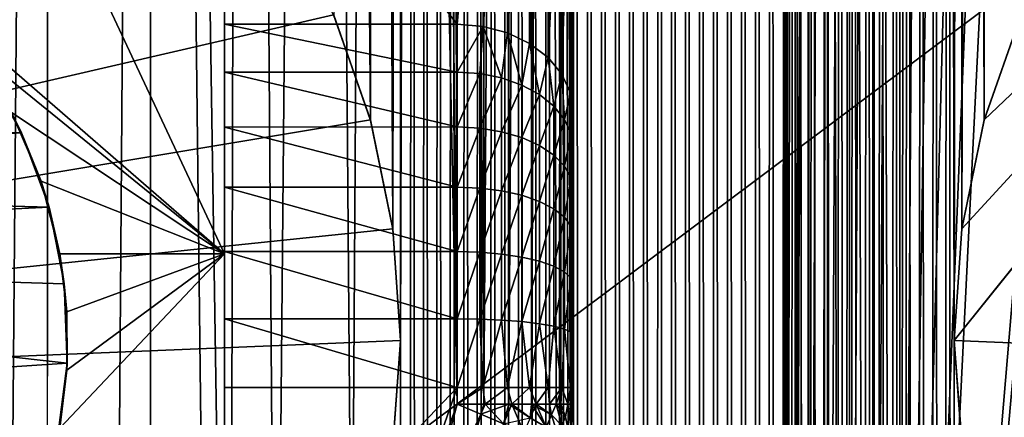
# Model space of a CAD drawing. Header units: metres. Extents: x -205 to 205, y -104 to 104.
# Tile 559 of 656: x -71.17 to -62.7, y 24.38 to 27.8. Entities that reach past the tile are written whole.
import ezdxf

# ---------------------------------------------------------------- set-up
doc = ezdxf.new("R2010")
doc.units = ezdxf.units.M
doc.layers.add('solid_01_2-CONSUMER_EHM_BOX_SW0001', color=7, linetype='CONTINUOUS')

msp = doc.modelspace()

# ---------------------------------------------------------------- linework, layer by layer
at = {"layer": 'solid_01_2-CONSUMER_EHM_BOX_SW0001'}
for points in [[(-200.010849, -74.958488), (-200.010773, 75.041512), (-0.010778, 75.04142)], [(-0.010849, -74.95858), (-200.010849, -74.958488), (-0.010778, 75.04142)], [(-71.91951, -62.358109, 75), (-70.92572, 61.778858, 75), (-71.906097, 62.433506, 75)], [(-71.91951, -62.358109, 75), (-70.938995, -61.703674, 75), (-70.92572, 61.778858, 75)], [(-70.938995, -61.703674, 75), (-70.038704, 61.001064, 75), (-70.92572, 61.778858, 75)], [(-70.938995, -61.703674, 75), (-70.051804, -60.926071, 75), (-70.038704, 61.001064, 75)], [(-70.051804, -60.926071, 75), (-69.493141, 14.287043, 75), (-70.038704, 61.001064, 75)], [(-69.360817, 16.904951, 75), (-69.26104, 60.113934, 75), (-70.038704, 61.001064, 75)], [(-69.493141, 14.287043, 75), (-69.360817, 16.904951, 75), (-70.038704, 61.001064, 75)], [(-69.360817, 16.904951, 75), (-68.965576, 19.496222, 75), (-69.26104, 60.113934, 75)], [(-68.965576, 19.496222, 75), (-68.606529, 59.133469, 75), (-69.26104, 60.113934, 75)], [(-63.598553, 13.934382, 69), (-61.735279, 60.111382, 69), (-61.594181, 54.634483, 69)], [(-63.598553, 13.934382, 69), (-62.389965, 59.131035, 69), (-61.735279, 60.111382, 69)], [(-68.965576, 19.496222, 75), (-68.311447, 22.034502, 75), (-68.606529, 59.133469, 75)], [(-68.311447, 22.034502, 75), (-68.085724, 58.075706, 75), (-68.606529, 59.133469, 75)], [(-63.598553, 13.934382, 69), (-62.910961, 58.073372, 69), (-62.389965, 59.131035, 69)], [(-68.465469, 27.841749, 1.5), (-68.149208, 26.935881, 1.5), (-68.432365, 58.241413, 1.5)], [(-68.149208, 26.935881, 1.5), (-68.329758, 58.180229, 1.5), (-68.432365, 58.241413, 1.5)], [(-68.149208, 26.935881, 1.5), (-68.225868, 58.121441, 1.5), (-68.329758, 58.180229, 1.5)], [(-68.149208, 26.935881, 1.5), (-68.120811, 58.065228, 1.5), (-68.225868, 58.121441, 1.5)], [(-68.311447, 22.034502, 75), (-67.405281, 24.493492, 75), (-68.085724, 58.075706, 75)], [(-68.149208, 26.935881, 1.5), (-67.957214, 25.999245, 1.5), (-68.120811, 58.065228, 1.5)], [(-67.957214, 25.999245, 1.5), (-68.014053, 58.0112, 1.5), (-68.120811, 58.065228, 1.5)], [(-67.405281, 24.493492, 75), (-67.707245, 56.957428, 75), (-68.085724, 58.075706, 75)], [(-67.957214, 25.999245, 1.5), (-67.905136, 57.958935, 1.5), (-68.014053, 58.0112, 1.5)], [(-63.598553, 13.934382, 69), (-63.289639, 56.955154, 69), (-62.910961, 58.073372, 69)], [(-63.064037, 26.001556, 1.5), (-62.970486, 58.02927, 1.5), (-63.07909, 57.97604, 1.5)], [(-63.064037, 26.001556, 1.5), (-62.871422, 26.939545, 1.5), (-62.970486, 58.02927, 1.5)], [(-62.871422, 26.939545, 1.5), (-62.863373, 58.084904, 1.5), (-62.970486, 58.02927, 1.5)], [(-62.871422, 26.939545, 1.5), (-62.554226, 27.846163, 1.5), (-62.863373, 58.084904, 1.5)], [(-67.957214, 25.999245, 1.5), (-67.891357, 25.041451, 1.5), (-67.905136, 57.958935, 1.5)], [(-67.794312, 57.908562, 1.5), (-67.905136, 57.958935, 1.5), (-67.891357, 25.041451, 1.5)], [(-63.227314, -57.825661, 1.5), (-63.18972, 57.924801, 1.5), (-63.302124, 57.875645, 1.5)], [(-63.130272, -24.958551, 1.5), (-63.18972, 57.924801, 1.5), (-63.227314, -57.825661, 1.5)], [(-63.130245, 25.041449, 1.5), (-63.07909, 57.97604, 1.5), (-63.18972, 57.924801, 1.5)], [(-63.130272, -24.958551, 1.5), (-63.130245, 25.041449, 1.5), (-63.18972, 57.924801, 1.5)], [(-63.130245, 25.041449, 1.5), (-63.064037, 26.001556, 1.5), (-63.07909, 57.97604, 1.5)], [(-67.891357, 25.041451, 1.5), (-67.831909, -57.8419, 1.5), (-67.794312, 57.908562, 1.5)], [(-67.831909, -57.8419, 1.5), (-67.719505, -57.792744, 1.5), (-67.794312, 57.908562, 1.5)], [(-67.719505, -57.792744, 1.5), (-67.681831, 57.860203, 1.5), (-67.794312, 57.908562, 1.5)], [(-67.719505, -57.792744, 1.5), (-67.605576, -57.745773, 1.5), (-67.681831, 57.860203, 1.5)], [(-67.605576, -57.745773, 1.5), (-67.567947, 57.813984, 1.5), (-67.681831, 57.860203, 1.5)], [(-63.339794, -57.777302, 1.5), (-63.302124, 57.875645, 1.5), (-63.41605, 57.828674, 1.5)], [(-63.339794, -57.777302, 1.5), (-63.227314, -57.825661, 1.5), (-63.302124, 57.875645, 1.5)], [(-67.605576, -57.745773, 1.5), (-67.490395, -57.701077, 1.5), (-67.567947, 57.813984, 1.5)], [(-67.490395, -57.701077, 1.5), (-67.452911, 57.770031, 1.5), (-67.567947, 57.813984, 1.5)], [(-67.490395, -57.701077, 1.5), (-67.374199, -57.658749, 1.5), (-67.452911, 57.770031, 1.5)], [(-67.374199, -57.658749, 1.5), (-67.336975, 57.728474, 1.5), (-67.452911, 57.770031, 1.5)], [(-63.568714, -57.687134, 1.5), (-63.531235, 57.783974, 1.5), (-63.64743, 57.74165, 1.5)], [(-63.568714, -57.687134, 1.5), (-63.453678, -57.731083, 1.5), (-63.531235, 57.783974, 1.5)], [(-63.453678, -57.731083, 1.5), (-63.41605, 57.828674, 1.5), (-63.531235, 57.783974, 1.5)], [(-63.453678, -57.731083, 1.5), (-63.339794, -57.777302, 1.5), (-63.41605, 57.828674, 1.5)], [(-67.374199, -57.658749, 1.5), (-67.257248, -57.618885, 1.5), (-67.336975, 57.728474, 1.5)], [(-67.257248, -57.618885, 1.5), (-67.220383, 57.689438, 1.5), (-67.336975, 57.728474, 1.5)], [(-67.257248, -57.618885, 1.5), (-67.139801, -57.581585, 1.5), (-67.220383, 57.689438, 1.5)], [(-67.139801, -57.581585, 1.5), (-67.103386, 57.653046, 1.5), (-67.220383, 57.689438, 1.5)], [(-63.801247, -57.606537, 1.5), (-63.764381, 57.701786, 1.5), (-63.881828, 57.664486, 1.5)], [(-63.801247, -57.606537, 1.5), (-63.684654, -57.645576, 1.5), (-63.764381, 57.701786, 1.5)], [(-63.684654, -57.645576, 1.5), (-63.64743, 57.74165, 1.5), (-63.764381, 57.701786, 1.5)], [(-63.684654, -57.645576, 1.5), (-63.568714, -57.687134, 1.5), (-63.64743, 57.74165, 1.5)], [(-67.139801, -57.581585, 1.5), (-67.02211, -57.546936, 1.5), (-67.103386, 57.653046, 1.5)], [(-67.02211, -57.546936, 1.5), (-66.986244, 57.619427, 1.5), (-67.103386, 57.653046, 1.5)], [(-67.02211, -57.546936, 1.5), (-66.904427, -57.515041, 1.5), (-66.986244, 57.619427, 1.5)], [(-66.904427, -57.515041, 1.5), (-66.869194, 57.588703, 1.5), (-66.986244, 57.619427, 1.5)], [(-66.904427, -57.515041, 1.5), (-66.787018, -57.485989, 1.5), (-66.869194, 57.588703, 1.5)], [(-66.787018, -57.485989, 1.5), (-66.751717, 57.560741, 1.5), (-66.869194, 57.588703, 1.5)], [(-64.152428, -57.505802, 1.5), (-64.117195, 57.597942, 1.5), (-64.234612, 57.56889, 1.5)], [(-64.152428, -57.505802, 1.5), (-64.035385, -57.536526, 1.5), (-64.117195, 57.597942, 1.5)], [(-64.035385, -57.536526, 1.5), (-63.999519, 57.629837, 1.5), (-64.117195, 57.597942, 1.5)], [(-64.035385, -57.536526, 1.5), (-63.91824, -57.570145, 1.5), (-63.999519, 57.629837, 1.5)], [(-63.91824, -57.570145, 1.5), (-63.881828, 57.664486, 1.5), (-63.999519, 57.629837, 1.5)], [(-63.91824, -57.570145, 1.5), (-63.801247, -57.606537, 1.5), (-63.881828, 57.664486, 1.5)], [(-66.787018, -57.485989, 1.5), (-66.669449, -57.45969, 1.5), (-66.751717, 57.560741, 1.5)], [(-66.669449, -57.45969, 1.5), (-66.633224, 57.535316, 1.5), (-66.751717, 57.560741, 1.5)], [(-66.669449, -57.45969, 1.5), (-66.551208, -57.435986, 1.5), (-66.633224, 57.535316, 1.5)], [(-66.551208, -57.435986, 1.5), (-66.51387, 57.512444, 1.5), (-66.633224, 57.535316, 1.5)], [(-66.551208, -57.435986, 1.5), (-66.432388, -57.414871, 1.5), (-66.51387, 57.512444, 1.5)], [(-66.432388, -57.414871, 1.5), (-66.393837, 57.492126, 1.5), (-66.51387, 57.512444, 1.5)], [(-64.507759, -57.429543, 1.5), (-64.470413, 57.518883, 1.5), (-64.589233, 57.497772, 1.5)], [(-64.507759, -57.429543, 1.5), (-64.388405, -57.452415, 1.5), (-64.470413, 57.518883, 1.5)], [(-64.388405, -57.452415, 1.5), (-64.352173, 57.542591, 1.5), (-64.470413, 57.518883, 1.5)], [(-64.388405, -57.452415, 1.5), (-64.269905, -57.47784, 1.5), (-64.352173, 57.542591, 1.5)], [(-64.269905, -57.47784, 1.5), (-64.234612, 57.56889, 1.5), (-64.352173, 57.542591, 1.5)], [(-64.269905, -57.47784, 1.5), (-64.152428, -57.505802, 1.5), (-64.234612, 57.56889, 1.5)], [(-66.432388, -57.414871, 1.5), (-66.313095, -57.396351, 1.5), (-66.393837, 57.492126, 1.5)], [(-66.313095, -57.396351, 1.5), (-66.2733, 57.474377, 1.5), (-66.393837, 57.492126, 1.5)], [(-66.313095, -57.396351, 1.5), (-66.193413, -57.380421, 1.5), (-66.2733, 57.474377, 1.5)], [(-66.193413, -57.380421, 1.5), (-66.152412, 57.459194, 1.5), (-66.2733, 57.474377, 1.5)], [(-66.193413, -57.380421, 1.5), (-66.073456, -57.367085, 1.5), (-66.152412, 57.459194, 1.5)], [(-66.073456, -57.367085, 1.5), (-66.031349, 57.446594, 1.5), (-66.152412, 57.459194, 1.5)], [(-66.073456, -57.367085, 1.5), (-65.953308, -57.356335, 1.5), (-66.031349, 57.446594, 1.5)], [(-65.953308, -57.356335, 1.5), (-65.910286, 57.436581, 1.5), (-66.031349, 57.446594, 1.5)], [(-65.953308, -57.356335, 1.5), (-65.833076, -57.348175, 1.5), (-65.910286, 57.436581, 1.5)], [(-65.833076, -57.348175, 1.5), (-65.789383, 57.429161, 1.5), (-65.910286, 57.436581, 1.5)], [(-65.833076, -57.348175, 1.5), (-65.71286, -57.342609, 1.5), (-65.789383, 57.429161, 1.5)], [(-65.71286, -57.342609, 1.5), (-65.668823, 57.424343, 1.5), (-65.789383, 57.429161, 1.5)], [(-65.71286, -57.342609, 1.5), (-65.592758, -57.339626, 1.5), (-65.668823, 57.424343, 1.5)], [(-65.592758, -57.339626, 1.5), (-65.548759, 57.422134, 1.5), (-65.668823, 57.424343, 1.5)], [(-65.592758, -57.339626, 1.5), (-65.47287, -57.339233, 1.5), (-65.548759, 57.422134, 1.5)], [(-65.47287, -57.339233, 1.5), (-65.428864, 57.422527, 1.5), (-65.548759, 57.422134, 1.5)], [(-65.47287, -57.339233, 1.5), (-65.352806, -57.341442, 1.5), (-65.428864, 57.422527, 1.5)], [(-65.352806, -57.341442, 1.5), (-65.308762, 57.425507, 1.5), (-65.428864, 57.422527, 1.5)], [(-65.352806, -57.341442, 1.5), (-65.232239, -57.34626, 1.5), (-65.308762, 57.425507, 1.5)], [(-65.232239, -57.34626, 1.5), (-65.188545, 57.431076, 1.5), (-65.308762, 57.425507, 1.5)], [(-65.232239, -57.34626, 1.5), (-65.111343, -57.35368, 1.5), (-65.188545, 57.431076, 1.5)], [(-65.111343, -57.35368, 1.5), (-65.068321, 57.439236, 1.5), (-65.188545, 57.431076, 1.5)], [(-65.111343, -57.35368, 1.5), (-64.99028, -57.363693, 1.5), (-65.068321, 57.439236, 1.5)], [(-64.99028, -57.363693, 1.5), (-64.948174, 57.449982, 1.5), (-65.068321, 57.439236, 1.5)], [(-64.99028, -57.363693, 1.5), (-64.869217, -57.376293, 1.5), (-64.948174, 57.449982, 1.5)], [(-64.869217, -57.376293, 1.5), (-64.828217, 57.463322, 1.5), (-64.948174, 57.449982, 1.5)], [(-64.869217, -57.376293, 1.5), (-64.748329, -57.391476, 1.5), (-64.828217, 57.463322, 1.5)], [(-64.748329, -57.391476, 1.5), (-64.708534, 57.479252, 1.5), (-64.828217, 57.463322, 1.5)], [(-64.748329, -57.391476, 1.5), (-64.627785, -57.409229, 1.5), (-64.708534, 57.479252, 1.5)], [(-64.627785, -57.409229, 1.5), (-64.589233, 57.497772, 1.5), (-64.708534, 57.479252, 1.5)], [(-64.627785, -57.409229, 1.5), (-64.507759, -57.429543, 1.5), (-64.589233, 57.497772, 1.5)], [(-67.405281, 24.493492, 75), (-67.478821, 55.802402, 75), (-67.707245, 56.957428, 75)], [(-63.598553, 13.934382, 69), (-63.518272, 55.800171, 69), (-63.289639, 56.955154, 69)], [(-67.405281, 24.493492, 75), (-67.403122, 54.636913, 75), (-67.478821, 55.802402, 75)], [(-63.598553, 13.934382, 69), (-63.594181, 54.634697, 69), (-63.518272, 55.800171, 69)], [(-67.176117, 24.493475, 74.973389), (-67.403122, 54.636913, 75), (-67.405281, 24.493492, 75)], [(-67.181694, 54.636898, 74.975174), (-67.403122, 54.636913, 75), (-67.176117, 24.493475, 74.973389)], [(-66.970047, 54.636883, 74.90136), (-67.181694, 54.636898, 74.975174), (-67.176117, 24.493475, 74.973389)], [(-66.970047, 54.636883, 74.90136), (-67.176117, 24.493475, 74.973389), (-66.959747, 24.49346, 74.895264)], [(-66.780159, 54.636868, 74.782249), (-66.970047, 54.636883, 74.90136), (-66.959747, 24.49346, 74.895264)], [(-66.780159, 54.636868, 74.782249), (-66.959747, 24.49346, 74.895264), (-66.76516, 24.493446, 74.768265)], [(-66.621567, 54.636856, 74.62384), (-66.780159, 54.636868, 74.782249), (-66.76516, 24.493446, 74.768265)], [(-66.621567, 54.636856, 74.62384), (-66.76516, 24.493446, 74.768265), (-66.611946, 24.493435, 74.60878)], [(-66.621567, 54.636856, 74.62384), (-66.611946, 24.493435, 74.60878), (-66.554008, 24.493431, 74.524727)], [(-66.621567, 54.636856, 74.62384), (-66.554008, 24.493431, 74.524727), (-66.513168, 24.493427, 74.451805)], [(-66.502251, 54.636848, 74.43409), (-66.621567, 54.636856, 74.62384), (-66.513168, 24.493427, 74.451805)], [(-66.502251, 54.636848, 74.43409), (-66.513168, 24.493427, 74.451805), (-66.452209, 24.493423, 74.302719)], [(-66.502251, 54.636848, 74.43409), (-66.452209, 24.493423, 74.302719), (-66.432037, 24.493422, 74.229752)], [(-66.428192, 54.636845, 74.222519), (-66.502251, 54.636848, 74.43409), (-66.432037, 24.493422, 74.229752)], [(-66.428192, 54.636845, 74.222519), (-66.432037, 24.493422, 74.229752), (-66.417603, 24.493422, 74.156464)], [(-66.428192, 54.636845, 74.222519), (-66.405281, 24.49342, 74), (-66.403122, 54.636841, 74)], [(-66.428192, 54.636845, 74.222519), (-66.408562, 24.49342, 74.080902), (-66.405281, 24.49342, 74)], [(-66.428192, 54.636845, 74.222519), (-66.417603, 24.493422, 74.156464), (-66.408562, 24.49342, 74.080902)], [(-66.403122, 54.636841, 70), (-66.403122, 54.636841, 74), (-66.405281, 24.49342, 74)], [(-66.40464, 33.436527, 70), (-66.403122, 54.636841, 70), (-66.405281, 24.49342, 74)], [(-64.59613, 54.634804, 74), (-64.600342, -4.010921, 74), (-64.597061, -4.010921, 74.080902)], [(-64.599106, 13.199458, 69.946754), (-64.600342, -4.010921, 74), (-64.59613, 54.634804, 74)], [(-64.599052, 13.93449, 70), (-64.599106, 13.199458, 69.946754), (-64.59613, 54.634804, 74)], [(-64.59613, 54.634804, 70), (-64.599052, 13.93449, 70), (-64.59613, 54.634804, 74)], [(-64.569359, 54.634804, 69.778572), (-64.599052, 13.93449, 70), (-64.59613, 54.634804, 70)], [(-64.569359, 54.634804, 69.778572), (-64.573479, 13.934487, 69.777481), (-64.599052, 13.93449, 70)], [(-64.59613, 54.634804, 74), (-64.597061, -4.010921, 74.080902), (-64.58802, -4.010921, 74.156464)], [(-64.571053, 54.634769, 74.222519), (-64.59613, 54.634804, 74), (-64.58802, -4.010921, 74.156464)], [(-64.571053, 54.634769, 74.222519), (-64.58802, -4.010921, 74.156464), (-64.573586, -4.010922, 74.229752)], [(-64.571053, 54.634769, 74.222519), (-64.573586, -4.010922, 74.229752), (-64.553421, -4.010924, 74.302719)], [(-64.569359, 54.634804, 69.778572), (-64.495537, 54.634796, 69.566925), (-64.573479, 13.934487, 69.777481)], [(-64.495537, 54.634796, 69.566925), (-64.499527, 13.93448, 69.566116), (-64.573479, 13.934487, 69.777481)], [(-64.497002, 54.634762, 74.43409), (-64.571053, 54.634769, 74.222519), (-64.553421, -4.010924, 74.302719)], [(-64.497002, 54.634762, 74.43409), (-64.553421, -4.010924, 74.302719), (-64.492455, -4.010928, 74.451805)], [(-64.495537, 54.634796, 69.566925), (-64.376434, 54.634781, 69.377037), (-64.499527, 13.93448, 69.566116)], [(-64.376434, 54.634781, 69.377037), (-64.380386, 13.934466, 69.376511), (-64.499527, 13.93448, 69.566116)], [(-64.497002, 54.634762, 74.43409), (-64.492455, -4.010928, 74.451805), (-64.451614, -4.010931, 74.524727)], [(-64.497002, 54.634762, 74.43409), (-64.451614, -4.010931, 74.524727), (-64.393677, -4.010935, 74.60878)], [(-64.377678, 54.634754, 74.62384), (-64.497002, 54.634762, 74.43409), (-64.393677, -4.010935, 74.60878)], [(-64.377678, 54.634754, 74.62384), (-64.393677, -4.010935, 74.60878), (-64.278946, -4.010943, 74.734497)], [(-64.376434, 54.634781, 69.377037), (-64.218018, 54.634766, 69.218445), (-64.380386, 13.934466, 69.376511)], [(-64.218018, 54.634766, 69.218445), (-64.222046, 13.934449, 69.21817), (-64.380386, 13.934466, 69.376511)], [(-64.219093, 54.634743, 74.782249), (-64.377678, 54.634754, 74.62384), (-64.278946, -4.010943, 74.734497)], [(-64.219093, 54.634743, 74.782249), (-64.278946, -4.010943, 74.734497), (-64.072342, -4.010959, 74.881599)], [(-64.218018, 54.634766, 69.218445), (-64.028267, 54.634743, 69.099129), (-64.222046, 13.934449, 69.21817)], [(-64.028267, 54.634743, 69.099129), (-64.03244, 13.934429, 69.09903), (-64.222046, 13.934449, 69.21817)], [(-64.029205, 54.634727, 74.90136), (-64.219093, 54.634743, 74.782249), (-64.072342, -4.010959, 74.881599)], [(-64.029205, 54.634727, 74.90136), (-64.072342, -4.010959, 74.881599), (-63.842312, -4.010975, 74.970284)], [(-64.028267, 54.634743, 69.099129), (-63.8167, 54.63472, 69.02507), (-64.03244, 13.934429, 69.09903)], [(-63.8167, 54.63472, 69.02507), (-63.821075, 13.934406, 69.02507), (-64.03244, 13.934429, 69.09903)], [(-63.817554, 54.634712, 74.975174), (-64.029205, 54.634727, 74.90136), (-63.842312, -4.010975, 74.970284)], [(-63.817554, 54.634712, 74.975174), (-63.842312, -4.010975, 74.970284), (-63.600338, -4.010996, 75)], [(-63.8167, 54.63472, 69.02507), (-63.594181, 54.634697, 69), (-63.821075, 13.934406, 69.02507)], [(-63.821075, 13.934406, 69.02507), (-63.594181, 54.634697, 69), (-63.598553, 13.934382, 69)], [(-63.817554, 54.634712, 74.975174), (-63.600338, -4.010996, 75), (-63.594181, 54.634697, 75)], [(-42.505024, 39.821796, 75), (-63.594181, 54.634697, 75), (-63.600338, -4.010996, 75)], [(-63.598553, 13.934382, 69), (-61.594181, 54.634483, 69), (-61.596008, 37.634483, 69)], [(-42.779491, 39.083282, 75), (-42.505024, 39.821796, 75), (-63.600338, -4.010996, 75)], [(-42.94519, 38.316181, 75), (-42.779491, 39.083282, 75), (-63.600338, -4.010996, 75)], [(-43.000031, 37.541439, 75), (-42.94519, 38.316181, 75), (-63.600338, -4.010996, 75)], [(-63.598553, 13.934382, 69), (-61.596008, 37.634483, 69), (-61.596169, 36.134483, 69)], [(-43.000031, 37.541439, 75), (-63.600338, -4.010996, 75), (-62.69146, -6.483251, 75)], [(-74.254448, 36.137405, 72), (-69.40519, 25.787058, 72), (-71.999825, 28.042448, 72)], [(-74.254448, 36.137405, 72), (-69.404449, 36.137058, 72), (-69.40519, 25.787058, 72)], [(-69.404449, 36.137058, 72), (-69.40519, 25.787058, 69), (-69.40519, 25.787058, 72)], [(-69.4048, 31.19487, 68.332779), (-69.40519, 25.787058, 69), (-69.404449, 36.137058, 72)], [(-63.598553, 13.934382, 69), (-61.596169, 36.134483, 69), (-61.597282, 25.784483, 69)], [(-63.130245, 25.041449, 1.571667), (-47.685913, 24.403948, 1.571667), (-55.837017, 34.118069, 1.571667)], [(-63.130245, 25.041449, 1.571667), (-55.837017, 34.118069, 1.571667), (-57.567417, 31.988636, 1.571667)], [(-66.404694, 32.701496, 69.946754), (-66.40464, 33.436527, 70), (-66.405281, 24.49342, 74)], [(-66.404747, 31.981087, 69.78791), (-66.404694, 32.701496, 69.946754), (-66.405281, 24.49342, 74)], [(-66.4048, 31.29113, 69.526802), (-66.404747, 31.981087, 69.78791), (-66.405281, 24.49342, 74)], [(-63.130245, 25.041449, 1.571667), (-57.567417, 31.988636, 1.571667), (-63.063599, 26.001459, 1.571667)], [(-63.063599, 26.001459, 1.571667), (-57.567417, 31.988636, 1.571667), (-62.871189, 26.941715, 1.571667)], [(-62.871189, 26.941715, 1.571667), (-57.567417, 31.988636, 1.571667), (-62.553532, 27.847668, 1.571667)], [(-71.656532, 31.320374, 1.571667), (-83.335693, 24.403965, 1.571667), (-70.841949, 30.812319, 1.571667)], [(-66.404846, 30.646067, 69.168877), (-66.4048, 31.29113, 69.526802), (-66.405281, 24.49342, 74)], [(-69.4048, 31.19487, 68.332779), (-69.404839, 30.7237, 67.973984), (-69.40519, 25.787058, 69)], [(-70.841949, 30.812319, 1.571667), (-83.335693, 24.403965, 1.571667), (-70.103012, 30.198109, 1.571667)], [(-69.404839, 30.7237, 67.973984), (-69.40519, 25.806807, 63.270321), (-69.40519, 25.787058, 69)], [(-69.404839, 30.7237, 67.973984), (-69.404869, 30.30887, 67.550735), (-69.40519, 25.806807, 63.270321)], [(-66.404884, 30.059389, 68.721642), (-66.404846, 30.646067, 69.168877), (-66.405281, 24.49342, 74)], [(-69.404869, 30.30887, 67.550735), (-69.405151, 26.361029, 63.479912), (-69.40519, 25.806807, 63.270321)], [(-69.404869, 30.30887, 67.550735), (-69.405113, 26.879244, 63.76722), (-69.405151, 26.361029, 63.479912)], [(-69.404869, 30.30887, 67.550735), (-69.405083, 27.350414, 64.126015), (-69.405113, 26.879244, 63.76722)], [(-69.404869, 30.30887, 67.550735), (-69.405052, 27.765244, 64.549263), (-69.405083, 27.350414, 64.126015)], [(-67.405052, 27.7651, 64.549263), (-69.405052, 27.765244, 64.549263), (-69.404869, 30.30887, 67.550735)], [(-67.405052, 27.7651, 64.549263), (-69.404869, 30.30887, 67.550735), (-67.404869, 30.308725, 67.550735)], [(-67.405052, 27.7651, 64.549263), (-67.404869, 30.308725, 67.550735), (-67.18235, 30.289583, 67.566948)], [(-67.182533, 27.745958, 64.565468), (-67.405052, 27.7651, 64.549263), (-67.18235, 30.289583, 67.566948)], [(-67.182533, 27.745958, 64.565468), (-67.18235, 30.289583, 67.566948), (-66.970985, 30.233145, 67.614761)], [(-67.182533, 27.745958, 64.565468), (-66.970985, 30.233145, 67.614761), (-66.971169, 27.68952, 64.613289)], [(-66.971169, 27.68952, 64.613289), (-66.970985, 30.233145, 67.614761), (-66.781387, 30.142242, 67.691788)], [(-70.103012, 30.198109, 1.571667), (-83.335693, 24.403965, 1.571667), (-69.452576, 29.490343, 1.571667)], [(-66.971169, 27.68952, 64.613289), (-66.781387, 30.142242, 67.691788), (-66.78157, 27.598616, 64.690315)], [(-66.78157, 27.598616, 64.690315), (-66.781387, 30.142242, 67.691788), (-66.623055, 30.021433, 67.794159)], [(-66.78157, 27.598616, 64.690315), (-66.623055, 30.021433, 67.794159), (-66.623238, 27.477806, 64.792686)], [(-66.623238, 27.477806, 64.792686), (-66.623055, 30.021433, 67.794159), (-66.503929, 29.876774, 67.916748)], [(-66.404922, 29.545759, 68.197258), (-66.404884, 30.059389, 68.721642), (-66.405281, 24.49342, 74)], [(-66.623238, 27.477806, 64.792686), (-66.503929, 29.876774, 67.916748), (-66.504112, 27.333149, 64.915268)], [(-66.504112, 27.333149, 64.915268), (-66.503929, 29.876774, 67.916748), (-66.429985, 29.715521, 68.053398)], [(-66.504112, 27.333149, 64.915268), (-66.429985, 29.715521, 68.053398), (-66.430168, 27.171896, 65.051918)], [(-66.430168, 27.171896, 65.051918), (-66.429985, 29.715521, 68.053398), (-66.404922, 29.545759, 68.197258)], [(-69.452576, 29.490343, 1.571667), (-83.335693, 24.403965, 1.571667), (-68.904602, 28.700928, 1.571667)], [(-66.430168, 27.171896, 65.051918), (-66.404922, 29.545759, 68.197258), (-66.405106, 27.002134, 65.195786)], [(-66.404922, 29.545759, 68.197258), (-66.405281, 24.49342, 74), (-66.405106, 27.002134, 65.195786)], [(-68.904602, 28.700928, 1.571667), (-83.335693, 24.403965, 1.571667), (-68.467369, 27.846045, 1.571667)], [(-69.40519, 25.787058, 72), (-71.579605, 27.552908, 72), (-71.999825, 28.042448, 72)], [(-68.467369, 27.846045, 1.571667), (-83.335693, 24.403965, 1.571667), (-68.150146, 26.940784, 1.571667)], [(-68.467369, 27.846045, 1.571667), (-68.150146, 26.940784, 1.571667), (-68.465469, 27.841749, 1.5)], [(-68.150146, 26.940784, 1.571667), (-68.149208, 26.935881, 1.5), (-68.465469, 27.841749, 1.5)], [(-62.871189, 26.941715, 1.571667), (-62.554226, 27.846163, 1.5), (-62.871422, 26.939545, 1.5)], [(-62.871189, 26.941715, 1.571667), (-62.553532, 27.847668, 1.571667), (-62.554226, 27.846163, 1.5)], [(-67.405083, 27.35218, 64.127701), (-69.405083, 27.350414, 64.126015), (-69.405052, 27.765244, 64.549263)], [(-67.405083, 27.35218, 64.127701), (-69.405052, 27.765244, 64.549263), (-67.405052, 27.7651, 64.549263)], [(-67.182533, 27.745958, 64.565468), (-67.405083, 27.35218, 64.127701), (-67.405052, 27.7651, 64.549263)], [(-67.182533, 27.745958, 64.565468), (-67.209991, 27.339443, 64.142097), (-67.405083, 27.35218, 64.127701)], [(-67.182533, 27.745958, 64.565468), (-67.0224, 27.301746, 64.184738), (-67.209991, 27.339443, 64.142097)], [(-67.182533, 27.745958, 64.565468), (-66.971169, 27.68952, 64.613289), (-67.0224, 27.301746, 64.184738)], [(-66.971169, 27.68952, 64.613289), (-66.849518, 27.240541, 64.253983), (-67.0224, 27.301746, 64.184738)], [(-66.971169, 27.68952, 64.613289), (-66.78157, 27.598616, 64.690315), (-66.849518, 27.240541, 64.253983)], [(-69.40519, 25.787058, 72), (-71.238014, 27.004816, 72), (-71.579605, 27.552908, 72)], [(-66.78157, 27.598616, 64.690315), (-66.69799, 27.15818, 64.347176), (-66.849518, 27.240541, 64.253983)], [(-66.78157, 27.598616, 64.690315), (-66.623238, 27.477806, 64.792686), (-66.69799, 27.15818, 64.347176)], [(-66.623238, 27.477806, 64.792686), (-66.573631, 27.057827, 64.460732), (-66.69799, 27.15818, 64.347176)], [(-66.623238, 27.477806, 64.792686), (-66.504112, 27.333149, 64.915268), (-66.573631, 27.057827, 64.460732)], [(-78.772194, 27.005358, 67), (-71.484192, 27.416521, 67), (-71.151772, 26.829092, 67)], [(-71.238014, 27.004816, 72), (-71.151772, 26.829092, 67), (-71.484192, 27.416521, 67)], [(-67.405113, 26.880539, 63.768154), (-69.405113, 26.879244, 63.76722), (-69.405083, 27.350414, 64.126015)], [(-67.405083, 27.35218, 64.127701), (-67.405113, 26.880539, 63.768154), (-69.405083, 27.350414, 64.126015)], [(-67.209991, 27.339443, 64.142097), (-67.405113, 26.880539, 63.768154), (-67.405083, 27.35218, 64.127701)], [(-67.210022, 26.87001, 63.784237), (-67.405113, 26.880539, 63.768154), (-67.209991, 27.339443, 64.142097)], [(-67.210022, 26.87001, 63.784237), (-67.209991, 27.339443, 64.142097), (-67.0224, 27.301746, 64.184738)], [(-67.02243, 26.838861, 63.831871), (-67.210022, 26.87001, 63.784237), (-67.0224, 27.301746, 64.184738)], [(-67.02243, 26.838861, 63.831871), (-67.0224, 27.301746, 64.184738), (-66.849518, 27.240541, 64.253983)], [(-66.504112, 27.333149, 64.915268), (-66.481232, 26.943336, 64.590279), (-66.573631, 27.057827, 64.460732)], [(-66.504112, 27.333149, 64.915268), (-66.430168, 27.171896, 65.051918), (-66.481232, 26.943336, 64.590279)], [(-66.849548, 26.788288, 63.909222), (-67.02243, 26.838861, 63.831871), (-66.849518, 27.240541, 64.253983)], [(-66.849548, 26.788288, 63.909222), (-66.849518, 27.240541, 64.253983), (-66.69799, 27.15818, 64.347176)], [(-66.698021, 26.720232, 64.013313), (-66.849548, 26.788288, 63.909222), (-66.69799, 27.15818, 64.347176)], [(-66.698021, 26.720232, 64.013313), (-66.69799, 27.15818, 64.347176), (-66.573631, 27.057827, 64.460732)], [(-66.430168, 27.171896, 65.051918), (-66.424332, 26.819113, 64.73085), (-66.481232, 26.943336, 64.590279)], [(-66.430168, 27.171896, 65.051918), (-66.405106, 27.002134, 65.195786), (-66.424332, 26.819113, 64.73085)], [(-66.573662, 26.63731, 64.14016), (-66.698021, 26.720232, 64.013313), (-66.573631, 27.057827, 64.460732)], [(-66.573662, 26.63731, 64.14016), (-66.573631, 27.057827, 64.460732), (-66.481232, 26.943336, 64.590279)], [(-68.150146, 26.940784, 1.571667), (-83.335693, 24.403965, 1.571667), (-67.95797, 26.001156, 1.571667)], [(-79.026604, 26.412663, 67), (-78.772194, 27.005358, 67), (-71.151772, 26.829092, 67)], [(-71.238014, 27.004816, 72), (-70.983688, 26.412085, 72), (-71.151772, 26.829092, 67)], [(-69.40519, 25.787058, 72), (-70.983688, 26.412085, 72), (-71.238014, 27.004816, 72)], [(-68.150146, 26.940784, 1.571667), (-67.95797, 26.001156, 1.571667), (-68.149208, 26.935881, 1.5)], [(-67.95797, 26.001156, 1.571667), (-67.957214, 25.999245, 1.5), (-68.149208, 26.935881, 1.5)], [(-66.481255, 26.542707, 64.284874), (-66.573662, 26.63731, 64.14016), (-66.481232, 26.943336, 64.590279)], [(-66.481255, 26.542707, 64.284874), (-66.481232, 26.943336, 64.590279), (-66.424332, 26.819113, 64.73085)], [(-66.424332, 26.819113, 64.73085), (-66.405106, 27.002134, 65.195786), (-66.405128, 26.68996, 64.877068)], [(-66.405281, 24.49342, 74), (-66.405128, 26.68996, 64.877068), (-66.405106, 27.002134, 65.195786)], [(-62.871189, 26.941715, 1.571667), (-62.871422, 26.939545, 1.5), (-63.064037, 26.001556, 1.5)], [(-63.063599, 26.001459, 1.571667), (-62.871189, 26.941715, 1.571667), (-63.064037, 26.001556, 1.5)], [(-67.405151, 26.361959, 63.480415), (-69.405151, 26.361029, 63.479912), (-69.405113, 26.879244, 63.76722)], [(-67.405113, 26.880539, 63.768154), (-67.405151, 26.361959, 63.480415), (-69.405113, 26.879244, 63.76722)], [(-67.210022, 26.87001, 63.784237), (-67.405151, 26.361959, 63.480415), (-67.405113, 26.880539, 63.768154)], [(-67.21006, 26.353863, 63.497849), (-67.405151, 26.361959, 63.480415), (-67.210022, 26.87001, 63.784237)], [(-67.21006, 26.353863, 63.497849), (-67.210022, 26.87001, 63.784237), (-67.02243, 26.838861, 63.831871)], [(-79.026604, 26.412663, 67), (-71.151772, 26.829092, 67), (-70.914841, 26.189764, 67)], [(-70.983688, 26.412085, 72), (-70.914841, 26.189764, 67), (-71.151772, 26.829092, 67)], [(-67.022469, 26.32991, 63.549473), (-67.21006, 26.353863, 63.497849), (-67.02243, 26.838861, 63.831871)], [(-67.022469, 26.32991, 63.549473), (-67.02243, 26.838861, 63.831871), (-66.849548, 26.788288, 63.909222)], [(-66.849586, 26.291025, 63.633308), (-67.022469, 26.32991, 63.549473), (-66.849548, 26.788288, 63.909222)], [(-66.849586, 26.291025, 63.633308), (-66.849548, 26.788288, 63.909222), (-66.698021, 26.720232, 64.013313)], [(-66.424362, 26.440063, 64.441895), (-66.481255, 26.542707, 64.284874), (-66.424332, 26.819113, 64.73085)], [(-66.424362, 26.440063, 64.441895), (-66.424332, 26.819113, 64.73085), (-66.405128, 26.68996, 64.877068)], [(-66.698051, 26.238699, 63.746132), (-66.849586, 26.291025, 63.633308), (-66.698021, 26.720232, 64.013313)], [(-66.698051, 26.238699, 63.746132), (-66.698021, 26.720232, 64.013313), (-66.573662, 26.63731, 64.14016)], [(-66.424362, 26.440063, 64.441895), (-66.405128, 26.68996, 64.877068), (-66.405128, 26.622795, 64.819412)], [(-66.405281, 24.49342, 74), (-66.405128, 26.622795, 64.819412), (-66.405128, 26.68996, 64.877068)], [(-66.573692, 26.174944, 63.88361), (-66.698051, 26.238699, 63.746132), (-66.573662, 26.63731, 64.14016)], [(-66.573692, 26.174944, 63.88361), (-66.573662, 26.63731, 64.14016), (-66.481255, 26.542707, 64.284874)], [(-66.424362, 26.440063, 64.441895), (-66.405128, 26.622795, 64.819412), (-66.405151, 26.333347, 64.605209)], [(-66.405281, 24.49342, 74), (-66.405151, 26.333347, 64.605209), (-66.405128, 26.622795, 64.819412)], [(-66.481293, 26.102209, 64.040459), (-66.573692, 26.174944, 63.88361), (-66.481255, 26.542707, 64.284874)], [(-66.481293, 26.102209, 64.040459), (-66.481255, 26.542707, 64.284874), (-66.424362, 26.440063, 64.441895)], [(-66.424393, 26.023291, 64.21064), (-66.481293, 26.102209, 64.040459), (-66.424362, 26.440063, 64.441895)], [(-66.424393, 26.023291, 64.21064), (-66.424362, 26.440063, 64.441895), (-66.405151, 26.333347, 64.605209)], [(-79.188492, 25.78776, 67), (-79.026604, 26.412663, 67), (-70.914841, 26.189764, 67)], [(-70.983688, 26.412085, 72), (-70.821892, 25.787159, 72), (-70.914841, 26.189764, 67)], [(-69.40519, 25.787058, 72), (-70.821892, 25.787159, 72), (-70.983688, 26.412085, 72)], [(-67.40519, 25.807293, 63.270504), (-69.40519, 25.806807, 63.270321), (-69.405151, 26.361029, 63.479912)], [(-67.405151, 26.361959, 63.480415), (-67.40519, 25.807293, 63.270504), (-69.405151, 26.361029, 63.479912)], [(-67.21006, 26.353863, 63.497849), (-67.40519, 25.807293, 63.270504), (-67.405151, 26.361959, 63.480415)], [(-67.210098, 25.801796, 63.288918), (-67.40519, 25.807293, 63.270504), (-67.21006, 26.353863, 63.497849)], [(-67.210098, 25.801796, 63.288918), (-67.21006, 26.353863, 63.497849), (-67.022469, 26.32991, 63.549473)], [(-67.022507, 25.785543, 63.343456), (-67.210098, 25.801796, 63.288918), (-67.022469, 26.32991, 63.549473)], [(-67.022507, 25.785543, 63.343456), (-67.022469, 26.32991, 63.549473), (-66.849586, 26.291025, 63.633308)], [(-66.849625, 25.759159, 63.432026), (-67.022507, 25.785543, 63.343456), (-66.849586, 26.291025, 63.633308)], [(-66.849625, 25.759159, 63.432026), (-66.849586, 26.291025, 63.633308), (-66.698051, 26.238699, 63.746132)], [(-66.424393, 26.023291, 64.21064), (-66.405151, 26.333347, 64.605209), (-66.405167, 26.180571, 64.511536)], [(-66.405281, 24.49342, 74), (-66.405167, 26.180571, 64.511536), (-66.405151, 26.333347, 64.605209)], [(-79.188492, 25.78776, 67), (-70.914841, 26.189764, 67), (-70.784157, 25.527569, 67)], [(-70.821892, 25.787159, 68.423553), (-70.784157, 25.527569, 67), (-70.914841, 26.189764, 67)], [(-70.821892, 25.787159, 72), (-70.821892, 25.787159, 68.423553), (-70.914841, 26.189764, 67)], [(-66.69809, 25.723656, 63.551216), (-66.849625, 25.759159, 63.432026), (-66.698051, 26.238699, 63.746132)], [(-66.69809, 25.723656, 63.551216), (-66.698051, 26.238699, 63.746132), (-66.573692, 26.174944, 63.88361)], [(-66.57373, 25.680403, 63.696449), (-66.69809, 25.723656, 63.551216), (-66.573692, 26.174944, 63.88361)], [(-66.57373, 25.680403, 63.696449), (-66.573692, 26.174944, 63.88361), (-66.481293, 26.102209, 64.040459)], [(-66.424393, 26.023291, 64.21064), (-66.405167, 26.180571, 64.511536), (-66.405182, 25.941219, 64.387634)], [(-66.405281, 24.49342, 74), (-66.405182, 25.941219, 64.387634), (-66.405167, 26.180571, 64.511536)], [(-66.481323, 25.631056, 63.862148), (-66.57373, 25.680403, 63.696449), (-66.481293, 26.102209, 64.040459)], [(-66.481323, 25.631056, 63.862148), (-66.481293, 26.102209, 64.040459), (-66.424393, 26.023291, 64.21064)], [(-67.95797, 26.001156, 1.571667), (-83.335693, 24.403965, 1.571667), (-67.891357, 25.041451, 1.571667)], [(-67.95797, 26.001156, 1.571667), (-67.891357, 25.041451, 1.571667), (-67.957214, 25.999245, 1.5)], [(-67.891357, 25.041451, 1.571667), (-67.891357, 25.041451, 1.5), (-67.957214, 25.999245, 1.5)], [(-66.424423, 25.577517, 64.041939), (-66.481323, 25.631056, 63.862148), (-66.424393, 26.023291, 64.21064)], [(-66.424423, 25.577517, 64.041939), (-66.424393, 26.023291, 64.21064), (-66.405182, 25.941219, 64.387634)], [(-63.063599, 26.001459, 1.571667), (-63.064037, 26.001556, 1.5), (-63.130245, 25.041449, 1.5)], [(-63.130245, 25.041449, 1.571667), (-63.063599, 26.001459, 1.571667), (-63.130245, 25.041449, 1.5)], [(-66.424423, 25.577517, 64.041939), (-66.405182, 25.941219, 64.387634), (-66.405197, 25.690325, 64.284386)], [(-66.405281, 24.49342, 74), (-66.405197, 25.690325, 64.284386), (-66.405182, 25.941219, 64.387634)], [(-79.188599, 24.28776, 67), (-79.188492, 25.78776, 67), (-70.759743, 24.84654, 67)], [(-79.188492, 25.78776, 67), (-70.784157, 25.527569, 67), (-70.759743, 24.84654, 67)], [(-69.40519, 25.787058, 69), (-70.821999, 24.287159, 68.423553), (-70.762657, 24.786598, 68.447685)], [(-69.40519, 25.787058, 69), (-69.405296, 24.287058, 69), (-70.821999, 24.287159, 68.423553)], [(-70.762619, 25.28771, 68.447685), (-70.784157, 25.527569, 67), (-70.821892, 25.787159, 68.423553)], [(-69.40519, 25.787058, 69), (-70.762619, 25.28771, 68.447685), (-70.821892, 25.787159, 68.423553)], [(-70.821892, 25.787159, 72), (-69.40519, 25.787058, 69), (-70.821892, 25.787159, 68.423553)], [(-69.40519, 25.787058, 72), (-69.40519, 25.787058, 69), (-70.821892, 25.787159, 72)], [(-69.40519, 25.787058, 69), (-70.762657, 24.786598, 68.447685), (-70.762619, 25.28771, 68.447685)], [(-69.40519, 25.787058, 69), (-69.405273, 24.637373, 63.099998), (-69.405296, 24.287058, 69)], [(-69.405235, 25.228458, 63.142838), (-69.405273, 24.637373, 63.099998), (-69.40519, 25.787058, 69)], [(-69.40519, 25.806807, 63.270321), (-69.405235, 25.228458, 63.142838), (-69.40519, 25.787058, 69)], [(-67.405235, 25.228148, 63.142807), (-69.405235, 25.228458, 63.142838), (-69.40519, 25.806807, 63.270321)], [(-67.40519, 25.807293, 63.270504), (-67.405235, 25.228148, 63.142807), (-69.40519, 25.806807, 63.270321)], [(-67.210098, 25.801796, 63.288918), (-67.405235, 25.228148, 63.142807), (-67.40519, 25.807293, 63.270504)], [(-67.210144, 25.225363, 63.161819), (-67.405235, 25.228148, 63.142807), (-67.210098, 25.801796, 63.288918)], [(-67.210144, 25.225363, 63.161819), (-67.210098, 25.801796, 63.288918), (-67.022507, 25.785543, 63.343456)], [(-67.022552, 25.217148, 63.218132), (-67.210144, 25.225363, 63.161819), (-67.022507, 25.785543, 63.343456)], [(-67.022552, 25.217148, 63.218132), (-67.022507, 25.785543, 63.343456), (-66.849625, 25.759159, 63.432026)], [(-66.849663, 25.203817, 63.309578), (-67.022552, 25.217148, 63.218132), (-66.849625, 25.759159, 63.432026)], [(-66.849663, 25.203817, 63.309578), (-66.849625, 25.759159, 63.432026), (-66.69809, 25.723656, 63.551216)], [(-63.598553, 13.934382, 69), (-61.597282, 25.784483, 69), (-61.597443, 24.284483, 69)], [(-66.698128, 25.185883, 63.432644), (-66.849663, 25.203817, 63.309578), (-66.69809, 25.723656, 63.551216)], [(-66.698128, 25.185883, 63.432644), (-66.69809, 25.723656, 63.551216), (-66.57373, 25.680403, 63.696449)], [(-66.573769, 25.164034, 63.582596), (-66.698128, 25.185883, 63.432644), (-66.57373, 25.680403, 63.696449)], [(-66.573769, 25.164034, 63.582596), (-66.57373, 25.680403, 63.696449), (-66.481323, 25.631056, 63.862148)], [(-66.424423, 25.577517, 64.041939), (-66.405197, 25.690325, 64.284386), (-66.405212, 25.521807, 64.228912)], [(-66.405281, 24.49342, 74), (-66.405212, 25.521807, 64.228912), (-66.405197, 25.690325, 64.284386)], [(-66.481361, 25.139109, 63.753677), (-66.573769, 25.164034, 63.582596), (-66.481323, 25.631056, 63.862148)], [(-66.481361, 25.139109, 63.753677), (-66.481323, 25.631056, 63.862148), (-66.424423, 25.577517, 64.041939)], [(-66.424454, 25.112068, 63.939312), (-66.481361, 25.139109, 63.753677), (-66.424423, 25.577517, 64.041939)], [(-66.424454, 25.112068, 63.939312), (-66.424423, 25.577517, 64.041939), (-66.405212, 25.521807, 64.228912)], [(-70.762619, 25.28771, 68.447685), (-70.759743, 24.84654, 67), (-70.784157, 25.527569, 67)], [(-66.424454, 25.112068, 63.939312), (-66.405212, 25.521807, 64.228912), (-66.405235, 25.16954, 64.146065)], [(-66.405281, 24.49342, 74), (-66.405235, 25.16954, 64.146065), (-66.405212, 25.521807, 64.228912)], [(-70.762657, 24.786598, 68.447685), (-70.759743, 24.84654, 67), (-70.762619, 25.28771, 68.447685)], [(-69.405235, 25.228458, 63.142838), (-67.405273, 24.637228, 63.099998), (-69.405273, 24.637373, 63.099998)], [(-67.405235, 25.228148, 63.142807), (-67.405273, 24.637228, 63.099998), (-69.405235, 25.228458, 63.142838)], [(-67.210144, 25.225363, 63.161819), (-67.405273, 24.637228, 63.099998), (-67.405235, 25.228148, 63.142807)], [(-67.182755, 24.637213, 63.125072), (-67.405273, 24.637228, 63.099998), (-67.210144, 25.225363, 63.161819)], [(-67.182755, 24.637213, 63.125072), (-67.210144, 25.225363, 63.161819), (-67.022552, 25.217148, 63.218132)], [(-66.97139, 24.637197, 63.199032), (-67.182755, 24.637213, 63.125072), (-67.022552, 25.217148, 63.218132)], [(-66.97139, 24.637197, 63.199032), (-67.022552, 25.217148, 63.218132), (-66.849663, 25.203817, 63.309578)], [(-66.781784, 24.637184, 63.318169), (-66.97139, 24.637197, 63.199032), (-66.849663, 25.203817, 63.309578)], [(-66.781784, 24.637184, 63.318169), (-66.849663, 25.203817, 63.309578), (-66.698128, 25.185883, 63.432644)], [(-66.623444, 24.637173, 63.476509), (-66.781784, 24.637184, 63.318169), (-66.698128, 25.185883, 63.432644)], [(-66.623444, 24.637173, 63.476509), (-66.698128, 25.185883, 63.432644), (-66.573769, 25.164034, 63.582596)], [(-66.504303, 24.637165, 63.666115), (-66.623444, 24.637173, 63.476509), (-66.573769, 25.164034, 63.582596)], [(-66.504303, 24.637165, 63.666115), (-66.573769, 25.164034, 63.582596), (-66.481361, 25.139109, 63.753677)], [(-66.424454, 25.112068, 63.939312), (-66.405235, 25.16954, 64.146065), (-66.405243, 25.083906, 64.132355)], [(-66.405281, 24.49342, 74), (-66.405243, 25.083906, 64.132355), (-66.405235, 25.16954, 64.146065)], [(-66.430344, 24.637159, 63.87748), (-66.504303, 24.637165, 63.666115), (-66.481361, 25.139109, 63.753677)], [(-66.430344, 24.637159, 63.87748), (-66.481361, 25.139109, 63.753677), (-66.424454, 25.112068, 63.939312)], [(-66.430344, 24.637159, 63.87748), (-66.424454, 25.112068, 63.939312), (-66.405243, 25.083906, 64.132355)], [(-66.430344, 24.637159, 63.87748), (-66.405243, 25.083906, 64.132355), (-66.405273, 24.637157, 64.099998)], [(-66.405281, 24.49342, 74), (-66.405273, 24.637157, 64.099998), (-66.405243, 25.083906, 64.132355)], [(-67.967628, 24.018217, 1.571667), (-67.891357, 25.041451, 1.571667), (-83.335693, 24.403965, 1.571667)], [(-67.967628, 24.018217, 1.571667), (-67.966209, 24.014843, 1.5), (-67.891357, 25.041451, 1.5)], [(-67.967628, 24.018217, 1.571667), (-67.891357, 25.041451, 1.5), (-67.891357, 25.041451, 1.571667)], [(-67.966209, 24.014843, 1.5), (-67.89138, -24.958549, 1.5), (-67.891357, 25.041451, 1.5)], [(-67.89138, -24.958549, 1.5), (-67.831909, -57.8419, 1.5), (-67.891357, 25.041451, 1.5)], [(-63.130272, -24.958551, 1.5), (-63.05542, -23.931942, 1.5), (-63.130245, 25.041449, 1.5)], [(-63.05542, -23.931942, 1.5), (-63.055607, 24.013735, 1.5), (-63.130245, 25.041449, 1.5)], [(-63.130245, 25.041449, 1.571667), (-63.130245, 25.041449, 1.5), (-63.055607, 24.013735, 1.5)], [(-63.053978, 24.018215, 1.571667), (-63.130245, 25.041449, 1.571667), (-63.055607, 24.013735, 1.5)], [(-63.053978, 24.018215, 1.571667), (-47.685913, 24.403948, 1.571667), (-63.130245, 25.041449, 1.571667)], [(-79.188599, 24.28776, 67), (-70.759743, 24.84654, 67), (-70.844116, 24.176249, 67)], [(-70.821999, 24.287159, 68.423553), (-70.844116, 24.176249, 67), (-70.759743, 24.84654, 67)], [(-70.821999, 24.287159, 68.423553), (-70.759743, 24.84654, 67), (-70.762657, 24.786598, 68.447685)], [(-69.405426, 22.537058, 63.099998), (-69.405273, 24.637373, 63.099998), (-67.405273, 24.637228, 63.099998)], [(-69.405296, 24.287058, 69), (-69.405273, 24.637373, 63.099998), (-69.405426, 22.537058, 63.099998)], [(-69.405426, 22.537058, 63.099998), (-67.405273, 24.637228, 63.099998), (-68.31144, 22.034523, 63.099998)], [(-67.405273, 24.637228, 63.099998), (-67.405281, 24.49349, 63.099998), (-68.31144, 22.034523, 63.099998)], [(-67.182755, 24.637213, 63.125072), (-67.405281, 24.49349, 63.099998), (-67.405273, 24.637228, 63.099998)], [(-67.182755, 24.637213, 63.125072), (-67.163315, 24.493475, 63.129715), (-67.405281, 24.49349, 63.099998)], [(-66.97139, 24.637197, 63.199032), (-67.163315, 24.493475, 63.129715), (-67.182755, 24.637213, 63.125072)], [(-66.97139, 24.637197, 63.199032), (-66.933281, 24.493458, 63.218403), (-67.163315, 24.493475, 63.129715)], [(-66.781784, 24.637184, 63.318169), (-66.933281, 24.493458, 63.218403), (-66.97139, 24.637197, 63.199032)], [(-66.781784, 24.637184, 63.318169), (-66.726677, 24.493443, 63.365501), (-66.933281, 24.493458, 63.218403)], [(-66.623444, 24.637173, 63.476509), (-66.726677, 24.493443, 63.365501), (-66.781784, 24.637184, 63.318169)], [(-66.623444, 24.637173, 63.476509), (-66.611946, 24.493435, 63.491222), (-66.726677, 24.493443, 63.365501)], [(-66.504303, 24.637165, 63.666115), (-66.611946, 24.493435, 63.491222), (-66.623444, 24.637173, 63.476509)], [(-66.504303, 24.637165, 63.666115), (-66.554008, 24.493431, 63.575275), (-66.611946, 24.493435, 63.491222)], [(-66.504303, 24.637165, 63.666115), (-66.513168, 24.493427, 63.648193), (-66.554008, 24.493431, 63.575275)], [(-66.504303, 24.637165, 63.666115), (-66.452209, 24.493423, 63.797279), (-66.513168, 24.493427, 63.648193)], [(-66.430344, 24.637159, 63.87748), (-66.452209, 24.493423, 63.797279), (-66.504303, 24.637165, 63.666115)], [(-66.430344, 24.637159, 63.87748), (-66.432037, 24.493422, 63.870251), (-66.452209, 24.493423, 63.797279)], [(-66.430344, 24.637159, 63.87748), (-66.417603, 24.493422, 63.943535), (-66.432037, 24.493422, 63.870251)], [(-66.430344, 24.637159, 63.87748), (-66.405273, 24.637157, 64.099998), (-66.417603, 24.493422, 63.943535)], [(-66.417603, 24.493422, 63.943535), (-66.405273, 24.637157, 64.099998), (-66.408562, 24.49342, 64.019096)], [(-66.408562, 24.49342, 64.019096), (-66.405273, 24.637157, 64.099998), (-66.405281, 24.49342, 64.099998)], [(-66.405281, 24.49342, 74), (-66.405281, 24.49342, 64.099998), (-66.405273, 24.637157, 64.099998)], [(-67.20063, 24.406124, 74.97493), (-67.405281, 24.493492, 75), (-68.311447, 22.034502, 75)], [(-68.01165, 22.243046, 63.125046), (-68.31144, 22.034523, 63.099998), (-67.405281, 24.49349, 63.099998)], [(-67.20063, 24.406124, 63.125072), (-68.01165, 22.243046, 63.125046), (-67.405281, 24.49349, 63.099998)], [(-67.20063, 24.406124, 74.97493), (-67.176117, 24.493475, 74.973389), (-67.405281, 24.493492, 75)], [(-67.163315, 24.493475, 63.129715), (-67.20063, 24.406124, 63.125072), (-67.405281, 24.49349, 63.099998)], [(-67.163315, 24.493475, 63.129715), (-67.006058, 24.323059, 63.199127), (-67.20063, 24.406124, 63.125072)], [(-66.959747, 24.49346, 74.895264), (-67.176117, 24.493475, 74.973389), (-67.20063, 24.406124, 74.97493)], [(-67.006058, 24.323059, 74.900871), (-66.959747, 24.49346, 74.895264), (-67.20063, 24.406124, 74.97493)], [(-66.933281, 24.493458, 63.218403), (-67.006058, 24.323059, 63.199127), (-67.163315, 24.493475, 63.129715)], [(-66.777672, 24.374729, 74.769417), (-66.959747, 24.49346, 74.895264), (-67.006058, 24.323059, 74.900871)], [(-66.933281, 24.493458, 63.218403), (-66.831543, 24.248556, 63.318447), (-67.006058, 24.323059, 63.199127)], [(-66.777672, 24.374729, 74.769417), (-66.76516, 24.493446, 74.768265), (-66.959747, 24.49346, 74.895264)], [(-66.777672, 24.374729, 63.330585), (-66.831543, 24.248556, 63.318447), (-66.933281, 24.493458, 63.218403)], [(-66.726677, 24.493443, 63.365501), (-66.777672, 24.374729, 63.330585), (-66.933281, 24.493458, 63.218403)], [(-66.639122, 24.295824, 74.611488), (-66.76516, 24.493446, 74.768265), (-66.777672, 24.374729, 74.769417)], [(-66.639122, 24.295824, 63.488514), (-66.777672, 24.374729, 63.330585), (-66.726677, 24.493443, 63.365501)], [(-66.594109, 24.401258, 74.577484), (-66.611946, 24.493435, 74.60878), (-66.76516, 24.493446, 74.768265)], [(-66.639122, 24.295824, 74.611488), (-66.594109, 24.401258, 74.577484), (-66.76516, 24.493446, 74.768265)], [(-66.594109, 24.401258, 63.522518), (-66.639122, 24.295824, 63.488514), (-66.726677, 24.493443, 63.365501)], [(-66.611946, 24.493435, 63.491222), (-66.594109, 24.401258, 63.522518), (-66.726677, 24.493443, 63.365501)], [(-66.611946, 24.493435, 63.491222), (-66.554008, 24.493431, 63.575275), (-66.594109, 24.401258, 63.522518)], [(-66.594109, 24.401258, 74.577484), (-66.554008, 24.493431, 74.524727), (-66.611946, 24.493435, 74.60878)], [(-66.503754, 24.309555, 63.708332), (-66.594109, 24.401258, 63.522518), (-66.554008, 24.493431, 63.575275)], [(-66.503754, 24.309555, 74.39167), (-66.554008, 24.493431, 74.524727), (-66.594109, 24.401258, 74.577484)], [(-66.513168, 24.493427, 63.648193), (-66.503754, 24.309555, 63.708332), (-66.554008, 24.493431, 63.575275)], [(-66.471886, 24.384203, 74.341782), (-66.513168, 24.493427, 74.451805), (-66.554008, 24.493431, 74.524727)], [(-66.503754, 24.309555, 74.39167), (-66.471886, 24.384203, 74.341782), (-66.554008, 24.493431, 74.524727)], [(-66.513168, 24.493427, 63.648193), (-66.471886, 24.384203, 63.758217), (-66.503754, 24.309555, 63.708332)], [(-66.513168, 24.493427, 63.648193), (-66.452209, 24.493423, 63.797279), (-66.471886, 24.384203, 63.758217)], [(-66.471886, 24.384203, 74.341782), (-66.452209, 24.493423, 74.302719), (-66.513168, 24.493427, 74.451805)], [(-66.446945, 24.25461, 63.943428), (-66.471886, 24.384203, 63.758217), (-66.452209, 24.493423, 63.797279)], [(-66.446945, 24.25461, 74.15657), (-66.452209, 24.493423, 74.302719), (-66.471886, 24.384203, 74.341782)], [(-66.432037, 24.493422, 63.870251), (-66.417603, 24.493422, 63.943535), (-66.452209, 24.493423, 63.797279)], [(-66.428093, 24.298756, 64.015266), (-66.452209, 24.493423, 63.797279), (-66.417603, 24.493422, 63.943535)], [(-66.428093, 24.298756, 64.015266), (-66.446945, 24.25461, 63.943428), (-66.452209, 24.493423, 63.797279)], [(-66.428093, 24.298756, 74.08474), (-66.432037, 24.493422, 74.229752), (-66.452209, 24.493423, 74.302719)], [(-66.446945, 24.25461, 74.15657), (-66.428093, 24.298756, 74.08474), (-66.452209, 24.493423, 74.302719)], [(-66.428093, 24.298756, 74.08474), (-66.417603, 24.493422, 74.156464), (-66.432037, 24.493422, 74.229752)], [(-66.417603, 24.493422, 63.943535), (-66.408562, 24.49342, 64.019096), (-66.428093, 24.298756, 64.015266)], [(-66.428093, 24.298756, 74.08474), (-66.425575, 24.293079, 74), (-66.417603, 24.493422, 74.156464)], [(-66.408562, 24.49342, 64.019096), (-66.425575, 24.293079, 64.099998), (-66.428093, 24.298756, 64.015266)], [(-66.425575, 24.293079, 74), (-66.408562, 24.49342, 74.080902), (-66.417603, 24.493422, 74.156464)], [(-66.425575, 24.293079, 74), (-66.405281, 24.49342, 64.099998), (-66.405281, 24.49342, 74)], [(-66.408562, 24.49342, 64.019096), (-66.405281, 24.49342, 64.099998), (-66.425575, 24.293079, 64.099998)], [(-66.425575, 24.293079, 74), (-66.425575, 24.293079, 64.099998), (-66.405281, 24.49342, 64.099998)], [(-66.408562, 24.49342, 74.080902), (-66.425575, 24.293079, 74), (-66.405281, 24.49342, 74)], [(-67.967628, 24.018217, 1.571667), (-83.335693, 24.403965, 1.571667), (-84.003273, 23.50543, 1.571667)], [(-68.011536, 22.243008, 74.97493), (-67.20063, 24.406124, 74.97493), (-68.311447, 22.034502, 75)], [(-67.81041, 22.177731, 63.199074), (-68.01165, 22.243046, 63.125046), (-67.20063, 24.406124, 63.125072)], [(-68.011536, 22.243008, 74.97493), (-67.006058, 24.323059, 74.900871), (-67.20063, 24.406124, 74.97493)], [(-67.81041, 22.177731, 63.199074), (-67.20063, 24.406124, 63.125072), (-67.006058, 24.323059, 63.199127)], [(-66.539131, 24.226681, 63.677402), (-66.639122, 24.295824, 63.488514), (-66.594109, 24.401258, 63.522518)], [(-66.539131, 24.226681, 74.4226), (-66.594109, 24.401258, 74.577484), (-66.639122, 24.295824, 74.611488)], [(-66.503754, 24.309555, 63.708332), (-66.539131, 24.226681, 63.677402), (-66.594109, 24.401258, 63.522518)], [(-66.539131, 24.226681, 74.4226), (-66.503754, 24.309555, 74.39167), (-66.594109, 24.401258, 74.577484)], [(-63.053978, 24.018215, 1.571667), (-47.018333, 23.505411, 1.571667), (-47.685913, 24.403948, 1.571667)], [(-66.446945, 24.25461, 63.943428), (-66.503754, 24.309555, 63.708332), (-66.471886, 24.384203, 63.758217)], [(-66.446945, 24.25461, 74.15657), (-66.471886, 24.384203, 74.341782), (-66.503754, 24.309555, 74.39167)]]:
    msp.add_3dface(points, dxfattribs=at)

doc.saveas('drawing.dxf')
